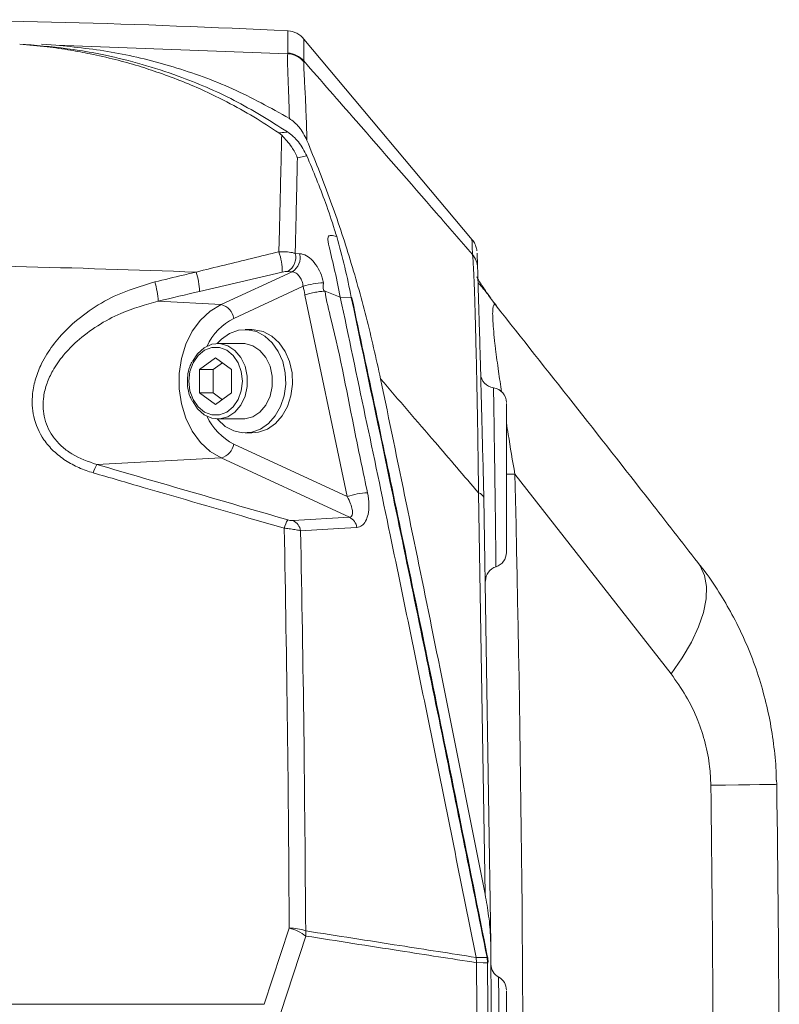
# Model space of a CAD drawing. Header units: millimetres. Extents: x 0 to 8410, y 0 to 5940.
# Tile 257 of 274: x 7512 to 7615, y 3172 to 3305. Entities that reach past the tile are written whole.
import ezdxf

# ---------------------------------------------------------------- set-up
doc = ezdxf.new("R2010")
doc.units = ezdxf.units.MM
doc.header["$LTSCALE"] = 10

msp = doc.modelspace()

# ---------------------------------------------------------------- linework, layer by layer
at = {"color": 7, "linetype": 'Continuous', "lineweight": 0}
for p, q in [((7513.066159, 3301.629469), (7511.520092, 3301.717326)), ((7516.402402, 3301.608846), (7514.485693, 3301.716849)), ((7572.876192, 3275.228545), (7550.056807, 3302.423641)), ((7547.047517, 3289.372847), (7546.638827, 3289.696381)), ((7554.498709, 3275.642202), (7554.499655, 3275.641963)), ((7554.358034, 3270.465061), (7554.987668, 3267.420694)), ((7554.987668, 3267.420694), (7552.924557, 3268.250272)), ((7556.470415, 3267.399118), (7554.987668, 3267.420694)), ((7576.144471, 3266.292259), (7575.802996, 3266.709611)), ((7543.004374, 3263.04476), (7542.072489, 3263.04476)), ((7541.77305, 3261.154816), (7538.386914, 3261.154816)), ((7535.912051, 3257.63242), (7538.079082, 3259.220168)), ((7538.079082, 3259.220168), (7540.246109, 3257.63242)), ((7535.912051, 3254.457042), (7535.912051, 3257.63242)), ((7537.759035, 3257.63242), (7535.912051, 3257.63242)), ((7537.759035, 3257.63242), (7539.002574, 3258.543536)), ((7537.759035, 3254.457042), (7537.759035, 3257.63242)), ((7540.246109, 3257.63242), (7540.246109, 3254.457042)), ((7538.079082, 3252.869293), (7535.912051, 3254.457042)), ((7537.759035, 3254.457042), (7535.912051, 3254.457042)), ((7539.002574, 3253.545925), (7537.759035, 3254.457042)), ((7540.246109, 3254.457042), (7538.079082, 3252.869293)), ((7538.386914, 3250.934765), (7541.77305, 3250.934765)), ((7542.072489, 3249.044821), (7543.004374, 3249.044821)), ((7574.438444, 3240.224406), (7575.374729, 3179.792211)), ((7614.110253, 3201.975867), (7614.148131, 3201.412365)), ((7573.391556, 3177.955434), (7573.392368, 3177.9515)), ((7573.464244, 3177.244708), (7573.392368, 3177.9515)), ((7573.464244, 3177.244708), (7573.464251, 3177.240893))]:
    msp.add_line(p, q, dxfattribs=at)
at = {"color": 8, "linetype": 'Continuous', "lineweight": 0}
for p, q in [((7516.402402, 3301.608846), (7547.868832, 3300.42927)), ((7547.868832, 3300.42927), (7547.882459, 3300.517842)), ((7550.02956, 3299.452231), (7550.02883, 3299.344942)), ((7550.46109, 3286.58633), (7549.167256, 3286.32097)), ((7548.876381, 3273.353145), (7549.475695, 3273.329303)), ((7547.116435, 3270.834968), (7535.918689, 3268.221066)), ((7538.833185, 3266.444728), (7548.458594, 3270.890519)), ((7548.458594, 3270.890519), (7547.859411, 3270.922587)), ((7549.960277, 3268.908188), (7540.560237, 3264.566466)), ((7530.307039, 3266.892359), (7538.833185, 3266.444728)), ((7555.934637, 3240.421817), (7550.189084, 3267.727301)), ((7540.560237, 3247.522995), (7555.934637, 3240.421817)), ((7521.97793, 3244.759962), (7538.833185, 3245.644853)), ((7556.230589, 3237.609193), (7538.833185, 3245.644853)), ((7599.830559, 3216.373012), (7578.650041, 3243.471548)), ((7574.618055, 3186.50727), (7573.73005, 3240.913555)), ((7548.592883, 3237.148687), (7556.230589, 3237.609193)), ((7544.680982, 3171.598599), (7548.065933, 3181.930348)), ((7550.316437, 3180.851504), (7546.934261, 3170.50986)), ((7574.944927, 3177.233383), (7574.873029, 3177.940175)), ((7300.606019, 3171.598599), (7544.680982, 3171.598599))]:
    msp.add_line(p, q, dxfattribs=at)
at = {"color": 8, "linetype": 'Continuous', "lineweight": 0, "flags": 128}
for points in [[(7538.833185, 3245.644853), (7537.354401, 3246.535227), (7536.032776, 3247.760698), (7534.914861, 3249.277875), (7534.040037, 3251.03347), (7533.439121, 3252.965614), (7533.133275, 3255.006239), (7533.133275, 3257.083342), (7533.439121, 3259.123966), (7534.040037, 3261.055991), (7534.914861, 3262.811586), (7536.032776, 3264.328882), (7537.354401, 3265.554235), (7538.833185, 3266.444728)], [(7534.44635, 3256.04479), (7534.593503, 3254.746005), (7535.023036, 3253.552363), (7535.700149, 3252.56078), (7536.569993, 3251.851365), (7537.56209, 3251.481697), (7538.596074, 3251.481697), (7539.588171, 3251.851365), (7540.458015, 3252.56078), (7541.135128, 3253.552363), (7541.564661, 3254.746005), (7541.71181, 3256.04479), (7541.564661, 3257.343576), (7541.135128, 3258.537099), (7540.458015, 3259.528801), (7539.588171, 3260.238216), (7538.596074, 3260.607884), (7537.56209, 3260.607884), (7536.569993, 3260.238216), (7535.700149, 3259.528801), (7535.023036, 3258.537099), (7534.593503, 3257.343576), (7534.44635, 3256.04479)], [(7577.469944, 3243.443415), (7577.695398, 3243.448779), (7578.650041, 3243.471548)], [(7557.246975, 3236.240551), (7554.78566, 3236.092016), (7549.609478, 3235.779569)], [(7599.830559, 3216.373012), (7601.344413, 3218.545124), (7602.593793, 3220.68052), (7603.55991, 3222.747013), (7604.228227, 3224.713609), (7604.588694, 3226.550505), (7604.635893, 3228.230283), (7604.369103, 3229.727552), (7603.792346, 3231.01978), (7603.470123, 3231.483147)], [(7605.218596, 3201.294467), (7607.207834, 3201.320693), (7608.982413, 3201.344177), (7610.521241, 3201.364443), (7611.806027, 3201.38149), (7612.821496, 3201.394841), (7613.555587, 3201.404616), (7613.999552, 3201.410458), (7614.148131, 3201.412365)], [(7573.392368, 3177.9515), (7574.273712, 3177.944705), (7574.873029, 3177.940175)], [(7574.873029, 3177.940175), (7574.921979, 3177.937076), (7574.954702, 3177.929685), (7574.969998, 3177.918121), (7574.970982, 3177.914903)], [(7574.944927, 3177.233383), (7574.34561, 3177.238032), (7573.464244, 3177.244708)]]:
    msp.add_lwpolyline(points, dxfattribs=at)
at = {"color": 7, "linetype": 'Continuous', "lineweight": 0, "flags": 128}
for points in [[(7538.301575, 3250.935957), (7538.384667, 3250.839159), (7539.38993, 3249.928281), (7540.529705, 3249.324128), (7541.746839, 3249.05698), (7542.980305, 3249.140188), (7544.168251, 3249.569699), (7545.251104, 3250.323817), (7546.17457, 3251.364872), (7546.892336, 3252.640531), (7547.368421, 3254.086897), (7547.578941, 3255.631492), (7547.513346, 3257.196829), (7547.174926, 3258.70435), (7546.580645, 3260.078475), (7545.760306, 3261.250422), (7544.755044, 3262.1613), (7543.615269, 3262.765452), (7542.398135, 3263.032601), (7541.164669, 3262.949273), (7539.976722, 3262.519881), (7538.89387, 3261.765644), (7538.301575, 3261.153624)], [(7543.004374, 3249.044821), (7543.912194, 3249.140188), (7545.100137, 3249.569699), (7546.182989, 3250.323817), (7547.106455, 3251.364872), (7547.824225, 3252.640531), (7548.300306, 3254.086897), (7548.510826, 3255.631492), (7548.445231, 3257.196829), (7548.106811, 3258.70435), (7547.51253, 3260.078475), (7546.692192, 3261.250422), (7545.686933, 3262.1613), (7544.547158, 3262.765452), (7543.33002, 3263.032601), (7543.004374, 3263.04476)], [(7534.945804, 3258.698628), (7534.946392, 3258.69982), (7535.638451, 3259.779379), (7536.534353, 3260.581896), (7537.567648, 3261.047885), (7538.661706, 3261.142895), (7539.735383, 3260.859773), (7540.709051, 3260.2195), (7541.510495, 3259.26964), (7542.080278, 3258.080647), (7542.376141, 3256.740615), (7542.376141, 3255.348966), (7542.080278, 3254.008934), (7541.510495, 3252.819941), (7540.709051, 3251.870081), (7539.735383, 3251.229808), (7538.661706, 3250.946686), (7537.567648, 3251.041696), (7536.534353, 3251.507685), (7535.638451, 3252.310202), (7534.954174, 3253.373549)], [(7541.77305, 3261.154816), (7542.047846, 3261.142895), (7543.121523, 3260.859773), (7544.095187, 3260.2195), (7544.896635, 3259.26964), (7545.466418, 3258.080647), (7545.762281, 3256.740615), (7545.762281, 3255.348966), (7545.466418, 3254.008934), (7544.896635, 3252.819941), (7544.095187, 3251.870081), (7543.121523, 3251.229808), (7542.047846, 3250.946686), (7541.77305, 3250.934765)], [(7573.464251, 3177.240893), (7573.534897, 3164.990232), (7573.568023, 3152.739212), (7573.563634, 3140.488193), (7573.52174, 3128.237173), (7573.442331, 3115.986511), (7573.325409, 3103.736446), (7573.170981, 3091.486857), (7572.979047, 3079.238221)], [(7574.460237, 3079.272315), (7574.652, 3091.515705), (7574.806287, 3103.760049), (7574.923097, 3116.004989), (7575.002423, 3128.250405), (7575.044273, 3140.49618), (7575.048639, 3152.742073), (7575.015521, 3164.987847), (7574.944927, 3177.233383)]]:
    msp.add_lwpolyline(points, dxfattribs=at)
at = {"color": 7, "linetype": 'Continuous', "lineweight": 0}
for centre, radius, start, end in [((7487.500719, 2105.044765), 1200, 87.11564338, 90), ((7547.730494, 3300.527953), 3.000548, 39.00565806, 86.8006994), ((7576.01387, 3257.12545), 2.000006, 181.59582266, 262.88924386), ((7575.50053, 3253.158365), 2.000193, 0.00372597, 82.39104853), ((7575.500891, 3232.820667), 1.999831, 287.3567056, 0.00364668), ((7576.681969, 3228.999064), 2.000124, 107.01317465, 181.13041486), ((3575.500719, 3148.044765), 4039, 359.716535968, 0.757075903), ((3575.500719, 3148.044765), 4000, 359.005313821, 0.454754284), ((7574.978442, 3175.992201), 1.241635, 87.15972889, 91.54672427), ((7577.395354, 3177.052907), 1.999765, 180.44763704, 242.40571422), ((7575.500418, 3173.530175), 2.000304, 0.00261098, 61.09063534)]:
    msp.add_arc(centre, radius, start, end, dxfattribs=at)
at = {"color": 8, "linetype": 'Continuous', "lineweight": 0}
for centre, radius, start, end in [((7547.714237, 3297.427777), 3.005472, 39.63478823, 87.0515371), ((7547.732261, 3297.519307), 3.002295, 40.07691346, 87.13243374), ((7538.423789, 3270.805917), 8.692694, 0.1914825, 18.67156963), ((7546.747711, 3272.815768), 2.195452, 300.42198255, 14.16813892), ((7547.347512, 3272.785383), 2.196591, 300.38586431, 14.33672642), ((7570.606497, 3271.307105), 2.993147, 1.7720477, 40.04798622), ((7525.643334, 3267.726404), 10.287255, 2.75612594, 17.61413272), ((7519.894528, 3266.361783), 10.426019, 2.91701671, 17.57909595), ((7553.210384, 3258.693113), 10.719653, 92.7118733, 107.64939317), ((7538.18399, 3264.114658), 2.418818, 10.7654505, 74.43130932), ((7544.128299, 3257.474713), 7.938768, 116.70826184, 155.20147737), ((7544.128761, 3254.61509), 7.93928, 204.79857944, 243.28986681), ((7538.183929, 3247.975007), 2.418916, 285.56953886, 349.23007752), ((7526.432623, 3242.22045), 5.12771, 150.313589, 164.14044903), ((3575.500719, 3148.044765), 4004.286549, 359.787011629, 1.365554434), ((7559.176599, 3230.642558), 10.302632, 92.77533842, 108.34108521), ((7573.519965, 3239.98894), 0.948182, 14.37896223, 77.19892017), ((7555.328981, 3235.87792), 1.951974, 10.70640388, 62.49050452), ((7552.68049, 3234.628054), 5.499285, 151.39305732, 164.22587405), ((7547.691073, 3235.417099), 1.952347, 10.69952146, 62.48953765), ((3575.500719, 3148.044765), 4030.06969, 359.775586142, 0.757075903), ((7548.202619, 3175.94433), 5.987578, 69.58062385, 91.30807295), ((7546.348022, 3175.459995), 6.694527, 53.64510877, 75.13073642), ((7546.538562, 3181.070878), 3.784239, 356.67667814, 7.36033891)]:
    msp.add_arc(centre, radius, start, end, dxfattribs=at)
for centre, major_axis, start_param, end_param in [((7071.691503, 2153.635014), (3931.176429, 1114.705457), 1.3860345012, 1.3874686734), ((7828.206465, 3974.783471), (3212.610398, -910.952333), 4.6837970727, 4.6918668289)]:
    msp.add_ellipse(centre, major_axis=major_axis, ratio=0.2354393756, start_param=start_param, end_param=end_param, dxfattribs=at)
for points, knots in [([(7547.882459, 3300.517842), (7547.882262, 3301.312648), (7547.881868, 3302.90244), (7547.881667, 3303.696294), (7547.881723, 3303.480126), (7547.881729, 3303.459093)], [0, 0, 0, 0, 0.47437545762, 0.94885798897, 1, 1, 1, 1]), ([(7550.028904, 3302.400157), (7550.028901, 3302.418435), (7550.028868, 3302.6409), (7550.029023, 3301.849011), (7550.029381, 3300.251096), (7550.02956, 3299.452231)], [0, 0, 0, 0, 0.0428453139, 0.521477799, 1, 1, 1, 1]), ([(7548.084683, 3291.671321), (7548.056723, 3292.628581), (7548.00047, 3294.554476), (7547.900938, 3297.220065), (7547.827935, 3299.024595), (7547.812719, 3300.068791), (7547.850128, 3300.309111), (7547.868832, 3300.42927)], [0, 0, 0, 0, 0.1956717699, 0.393669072, 0.6923520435, 0.8461776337, 1, 1, 1, 1]), ([(7550.02883, 3299.344942), (7550.027178, 3299.03237), (7550.023827, 3298.398402), (7550.186273, 3295.954024), (7550.336112, 3292.751406), (7550.417974, 3290.052693), (7550.459309, 3288.690016)], [0, 0, 0, 0, 0.2647929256, 0.5370617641, 0.7662458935, 1, 1, 1, 1]), ([(7550.02956, 3299.452231), (7552.393615, 3296.749728), (7558.402124, 3289.881019), (7566.023044, 3281.140342), (7571.275465, 3275.098967), (7572.897768, 3273.232982)], [0, 0, 0, 0, 0.309544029, 0.7867404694, 1, 1, 1, 1]), ([(7546.638898, 3289.696381), (7546.963876, 3289.729344), (7547.372658, 3289.770809), (7547.762118, 3289.823107), (7547.841961, 3289.833829)], [0, 0, 0, 0, 0.79499087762, 1, 1, 1, 1]), ([(7546.658981, 3273.588822), (7546.691731, 3274.905002), (7546.757517, 3277.5488), (7546.853217, 3281.55095), (7546.954211, 3285.608804), (7547.016273, 3288.112432), (7547.047517, 3289.372847)], [0, 0, 0, 0, 0.2204395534, 0.4427947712, 0.7194831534, 1, 1, 1, 1]), ([(7549.167256, 3286.32097), (7549.124798, 3284.456996), (7549.059031, 3281.569755), (7548.961538, 3277.097069), (7548.904844, 3274.6045), (7548.876381, 3273.353145)], [0, 0, 0, 0, 0.4756408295, 0.7367538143, 1, 1, 1, 1]), ([(7572.897768, 3273.232982), (7572.882989, 3273.711495), (7572.853429, 3274.668579), (7572.834827, 3275.260904), (7572.83635, 3275.211574), (7572.836845, 3275.195524)], [0, 0, 0, 0, 0.4028286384, 0.8057047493, 1, 1, 1, 1]), ([(7535.448282, 3270.839378), (7536.734538, 3271.158213), (7540.473888, 3272.085117), (7544.208799, 3272.993139), (7546.658981, 3273.588822)], [0, 0, 0, 0, 0.3439784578, 1, 1, 1, 1]), ([(7546.658981, 3273.588822), (7547.055829, 3273.596542), (7547.799311, 3273.611007), (7548.513567, 3273.476555), (7548.811896, 3273.375079), (7548.876381, 3273.353145)], [0, 0, 0, 0, 0.4729614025, 0.8860782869, 1, 1, 1, 1]), ([(7549.475695, 3273.329303), (7549.631984, 3273.309653), (7550.071756, 3273.25436), (7550.840806, 3272.81244), (7551.669816, 3271.92468), (7552.354868, 3270.739964), (7552.586683, 3269.848727), (7552.703201, 3269.400761)], [0, 0, 0, 0, 0.1197793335, 0.337039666, 0.5555150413, 0.7765865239, 1, 1, 1, 1]), ([(7573.73005, 3240.913555), (7573.706611, 3242.706845), (7573.659681, 3246.297258), (7573.577434, 3251.360491), (7573.488301, 3256.116246), (7573.393354, 3260.427818), (7573.29618, 3264.22374), (7573.190235, 3267.742923), (7573.081205, 3270.604288), (7572.978845, 3272.545496), (7572.923476, 3273.014998), (7572.897768, 3273.232982)], [0, 0, 0, 0, 0.1016122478, 0.2034416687, 0.3049402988, 0.4078361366, 0.5111179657, 0.6139644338, 0.7485725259, 0.8832653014, 1, 1, 1, 1]), ([(7535.448282, 3270.839378), (7527.270424, 3271.124324), (7510.914709, 3271.694215), (7486.350795, 3271.898369), (7461.774382, 3271.624981), (7433.97631, 3270.720973), (7402.991731, 3268.942641), (7368.828481, 3265.958532), (7334.716383, 3262.042979), (7312.065726, 3258.585397), (7300.740397, 3256.856606)], [0, 0, 0, 0, 0.10422887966, 0.20845776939, 0.31287044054, 0.41728311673, 0.56271141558, 0.70813973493, 0.85406986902, 1, 1, 1, 1]), ([(7529.833662, 3269.510672), (7531.1242, 3269.816187), (7532.995794, 3270.25926), (7534.867264, 3270.701943), (7535.448282, 3270.839378)], [0, 0, 0, 0, 0.68953893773, 1, 1, 1, 1]), ([(7547.859411, 3270.922587), (7547.837754, 3270.923362), (7547.737507, 3270.926949), (7547.499977, 3270.911993), (7547.249564, 3270.861703), (7547.116435, 3270.834968)], [0, 0, 0, 0, 0.1143109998, 0.5291354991, 1, 1, 1, 1]), ([(7549.960277, 3268.908188), (7549.917364, 3269.133639), (7549.831768, 3269.583327), (7549.519666, 3270.17747), (7549.127488, 3270.623293), (7548.754924, 3270.848602), (7548.536199, 3270.879542), (7548.458594, 3270.890519)], [0, 0, 0, 0, 0.2216886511, 0.4421819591, 0.6614304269, 0.8798735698, 1, 1, 1, 1]), ([(7521.500102, 3243.621752), (7520.840645, 3243.840473), (7519.522423, 3244.277687), (7517.695996, 3245.271517), (7516.075734, 3246.541683), (7514.422271, 3248.453704), (7513.25784, 3251.135355), (7513.135481, 3254.049843), (7513.650094, 3256.46514), (7514.540947, 3258.683475), (7515.952538, 3260.945127), (7518.094556, 3263.381726), (7520.880847, 3265.649791), (7524.809756, 3267.984409), (7527.9595, 3268.941301), (7529.833662, 3269.510672)], [0, 0, 0, 0, 0.0523590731, 0.1046632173, 0.1574902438, 0.2102591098, 0.3010650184, 0.3849818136, 0.4419572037, 0.4990077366, 0.5755084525, 0.6521132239, 0.7523333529, 0.8526332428, 1, 1, 1, 1]), ([(7550.188295, 3267.727062), (7550.184263, 3267.74868), (7550.110693, 3268.143132), (7550.033366, 3268.536437), (7549.960277, 3268.908188)], [0, 0, 0, 0, 0.054804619, 1, 1, 1, 1]), ([(7552.703201, 3269.400761), (7552.653262, 3268.826771), (7552.603323, 3268.252772), (7552.918547, 3268.252775), (7552.918552, 3268.252775)], [0, 0, 0, 0, 0.9999842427, 1, 1, 1, 1]), ([(7552.93057, 3268.247888), (7552.930575, 3268.247848), (7553.095245, 3266.930478), (7554.782956, 3260.581742), (7556.452167, 3251.409129), (7558.112061, 3243.595844), (7558.677747, 3240.933106)], [0, 0, 0, 0, 0.0000042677, 0.14148577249, 0.70742148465, 1, 1, 1, 1]), ([(7575.793042, 3266.701505), (7575.597792, 3266.978661), (7575.017693, 3267.802108), (7574.327951, 3268.656941), (7573.764938, 3269.290179), (7573.696626, 3269.304086), (7573.662101, 3269.311115)], [0, 0, 0, 0, 0.15961797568, 0.47423420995, 0.734271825, 1, 1, 1, 1]), ([(7530.307039, 3266.892359), (7528.584812, 3266.412856), (7525.693237, 3265.607782), (7522.049448, 3263.63097), (7519.447545, 3261.703151), (7517.417183, 3259.623031), (7516.062384, 3257.691333), (7515.178286, 3255.78536), (7514.636959, 3253.720916), (7514.656575, 3251.213637), (7515.635695, 3248.928711), (7517.017883, 3247.349657), (7517.961964, 3246.605009), (7519.531966, 3245.594409), (7520.801176, 3245.161414), (7521.97793, 3244.759962)], [0, 0, 0, 0, 0.1520368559, 0.2552660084, 0.3584129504, 0.4360901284, 0.513648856, 0.5701678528, 0.6265936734, 0.7078876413, 0.7948338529, 0.8417810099, 0.8887854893, 0.896887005, 1, 1, 1, 1]), ([(7574.873029, 3177.940175), (7572.71441, 3188.70474), (7568.397163, 3210.233904), (7562.247187, 3240.048941), (7558.225743, 3259.088505), (7556.470415, 3267.399118)], [0, 0, 0, 0, 0.3604119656, 0.7208251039, 1, 1, 1, 1]), ([(7576.124071, 3266.27557), (7576.120466, 3266.28131), (7576.023717, 3266.435361), (7575.871765, 3266.492191), (7575.709374, 3266.293923), (7575.636396, 3265.678531), (7575.636649, 3264.935423), (7575.682146, 3263.981286), (7575.772996, 3262.822016), (7575.912998, 3261.485119), (7576.123291, 3259.702153), (7576.407769, 3257.532899), (7576.703755, 3255.538546), (7576.842255, 3254.605338)], [0, 0, 0, 0, 0.0045298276, 0.1215677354, 0.2383405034, 0.3331646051, 0.4278910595, 0.4703645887, 0.5678726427, 0.6655268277, 0.7062564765, 0.8625500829, 1, 1, 1, 1]), ([(7573.73005, 3240.913555), (7571.761717, 3243.205917), (7567.340742, 3248.354675), (7562.911375, 3253.497319), (7560.454077, 3256.350324)], [0, 0, 0, 0, 0.4452261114, 1, 1, 1, 1]), ([(7576.090976, 3230.936215), (7576.091076, 3230.927467), (7576.093672, 3230.701767), (7576.08414, 3231.525195), (7576.065148, 3233.11968), (7576.041735, 3235.029547), (7576.021129, 3236.674549), (7575.997609, 3238.507116), (7575.96973, 3240.626253), (7575.939712, 3242.840892), (7575.908817, 3245.054137), (7575.880325, 3247.045765), (7575.852846, 3248.92088), (7575.82724, 3250.632093), (7575.804514, 3252.122364), (7575.785417, 3253.356368), (7575.770694, 3254.295791), (7575.761227, 3254.894106), (7575.757006, 3255.160118), (7575.757719, 3255.115244), (7575.757882, 3255.104944)], [0, 0, 0, 0, 0.004299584, 0.1109392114, 0.2176177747, 0.2711965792, 0.32477452, 0.3784362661, 0.4320992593, 0.4990884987, 0.5529296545, 0.6067703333, 0.6606606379, 0.7145512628, 0.7684634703, 0.8223763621, 0.8762591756, 0.9301412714, 0.9839658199, 1, 1, 1, 1]), ([(7577.500722, 3250.405118), (7577.582352, 3249.88436), (7577.945359, 3247.568549), (7578.342334, 3245.260547), (7578.650041, 3243.471548)], [0, 0, 0, 0, 0.2248708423, 1, 1, 1, 1]), ([(7547.388303, 3236.123011), (7546.112985, 3236.491232), (7539.736379, 3238.332345), (7531.106176, 3240.831008), (7523.755384, 3242.96655), (7521.500102, 3243.621752)], [0, 0, 0, 0, 0.1477012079, 0.7385079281, 1, 1, 1, 1]), ([(7556.230589, 3237.609193), (7556.32105, 3237.631812), (7556.432345, 3237.65964), (7556.578472, 3237.823754), (7556.669736, 3238.116411), (7556.621653, 3238.696598), (7556.397502, 3239.48403), (7556.098853, 3240.089107), (7555.934637, 3240.421817)], [0, 0, 0, 0, 0.1157049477, 0.1423522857, 0.2976350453, 0.4817119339, 0.7150125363, 1, 1, 1, 1]), ([(7558.677747, 3240.933106), (7558.764154, 3240.37506), (7558.924417, 3239.34003), (7558.794228, 3238.013775), (7558.457382, 3237.05577), (7557.945379, 3236.405688), (7557.479997, 3236.295649), (7557.246975, 3236.240551)], [0, 0, 0, 0, 0.2534899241, 0.4701583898, 0.6547648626, 0.8271370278, 1, 1, 1, 1]), ([(7548.065933, 3181.930348), (7547.999402, 3190.983974), (7547.866653, 3209.048654), (7547.547502, 3227.112414), (7547.388303, 3236.123011)], [0, 0, 0, 0, 0.501178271, 1, 1, 1, 1]), ([(7549.609478, 3235.779569), (7549.417032, 3235.823915), (7549.027156, 3235.913757), (7548.280054, 3236.02871), (7547.713868, 3236.093184), (7547.422253, 3236.1199), (7547.388303, 3236.123011)], [0, 0, 0, 0, 0.3217348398, 0.651804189, 0.9594622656, 1, 1, 1, 1]), ([(7547.85253, 3237.261102), (7547.863875, 3237.257865), (7547.959331, 3237.23063), (7548.148347, 3237.18559), (7548.40287, 3237.146834), (7548.529606, 3237.14807), (7548.592883, 3237.148687)], [0, 0, 0, 0, 0.0416229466, 0.3502015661, 0.6755645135, 1, 1, 1, 1]), ([(7549.609478, 3235.779569), (7549.769439, 3226.76329), (7550.090099, 3208.689114), (7550.224343, 3190.614027), (7550.291619, 3181.555674)], [0, 0, 0, 0, 0.4988487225, 1, 1, 1, 1]), ([(7605.218596, 3201.294467), (7605.180752, 3202.135181), (7605.093925, 3204.064084), (7604.509647, 3207.042967), (7603.446475, 3210.275378), (7601.908604, 3213.474851), (7600.529149, 3215.398719), (7599.830559, 3216.373012)], [0, 0, 0, 0, 0.148367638, 0.3404088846, 0.5378278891, 0.765944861, 1, 1, 1, 1]), ([(7550.291619, 3181.555674), (7554.550631, 3180.88782), (7562.250572, 3179.680397), (7569.950592, 3178.4882), (7573.391556, 3177.955434)], [0, 0, 0, 0, 0.5531226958, 1, 1, 1, 1]), ([(7573.464251, 3177.240893), (7570.007423, 3177.776553), (7562.291448, 3178.972196), (7554.575544, 3180.183098), (7550.316437, 3180.851504)], [0, 0, 0, 0, 0.4480092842, 1, 1, 1, 1]), ([(7576.500653, 3150.786087), (7576.500653, 3150.782122), (7576.500653, 3150.724638), (7576.500638, 3150.941896), (7576.500529, 3151.452137), (7576.500273, 3152.335782), (7576.499706, 3153.50693), (7576.498698, 3154.956848), (7576.497127, 3156.629978), (7576.494812, 3158.488607), (7576.491484, 3160.635418), (7576.487164, 3162.87495), (7576.481995, 3165.109237), (7576.476693, 3167.116707), (7576.471067, 3169.006163), (7576.465438, 3170.730606), (7576.46013, 3172.23319), (7576.45544, 3173.479019), (7576.451695, 3174.429153), (7576.449203, 3175.037012), (7576.448091, 3175.308791), (7576.448271, 3175.263989), (7576.448313, 3175.253436)], [0, 0, 0, 0, 0.00397876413, 0.0576821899, 0.11138609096, 0.1650969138, 0.21880714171, 0.2724904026, 0.32617265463, 0.3798127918, 0.43345233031, 0.500325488, 0.55392132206, 0.60751705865, 0.66113946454, 0.71476256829, 0.76844254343, 0.82212084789, 0.87586983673, 0.92961904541, 0.98342245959, 1, 1, 1, 1])]:
    msp.add_open_spline(points, degree=3, knots=knots, dxfattribs=at)
at = {"color": 7, "linetype": 'Continuous', "lineweight": 0}
for points, knots in [([(7511.520092, 3301.717326), (7512.760509, 3301.612221), (7515.06749, 3301.416743), (7518.254365, 3300.951179), (7521.336331, 3300.385667), (7524.400499, 3299.682843), (7527.537769, 3298.821177), (7529.529576, 3298.154377), (7530.487041, 3297.833845)], [0, 0, 0, 0, 0.19376806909, 0.36037812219, 0.49985578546, 0.67897540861, 0.84568284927, 1, 1, 1, 1]), ([(7547.841961, 3289.833829), (7545.447491, 3291.330331), (7540.657537, 3294.323967), (7533.972749, 3297.138984), (7528.116931, 3299.053586), (7523.629403, 3300.16001), (7518.616456, 3301.10552), (7515.247479, 3301.423552), (7513.066159, 3301.629469)], [0, 0, 0, 0, 0.2205665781, 0.4412264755, 0.5809518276, 0.7206799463, 0.8191478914, 1, 1, 1, 1]), ([(7516.402402, 3301.608846), (7519.0819, 3301.326237), (7524.440661, 3300.761045), (7532.455243, 3298.748505), (7540.419411, 3295.903764), (7545.529903, 3293.081964), (7548.084683, 3291.671321)], [0, 0, 0, 0, 0.2455746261, 0.4911276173, 0.7456102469, 1, 1, 1, 1]), ([(7530.487041, 3297.833845), (7531.541288, 3297.449748), (7533.606808, 3296.69721), (7536.65189, 3295.389028), (7538.620984, 3294.404278), (7539.611577, 3293.908879)], [0, 0, 0, 0, 0.3412587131, 0.6686066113, 1, 1, 1, 1]), ([(7539.611577, 3293.908879), (7540.840579, 3293.248083), (7543.227885, 3291.964502), (7545.524527, 3290.437346), (7546.638842, 3289.696381)], [0, 0, 0, 0, 0.5148069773, 1, 1, 1, 1]), ([(7548.084683, 3291.671321), (7548.542008, 3291.31989), (7549.519154, 3290.569003), (7550.132841, 3289.342493), (7550.459309, 3288.690016)], [0, 0, 0, 0, 0.4680215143, 1, 1, 1, 1]), ([(7550.46109, 3286.58633), (7550.107374, 3287.253306), (7549.585026, 3288.238259), (7548.627659, 3289.248978), (7548.104865, 3289.638131), (7547.841961, 3289.833829)], [0, 0, 0, 0, 0.51046001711, 0.75381889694, 1, 1, 1, 1]), ([(7549.167256, 3286.32097), (7549.164313, 3286.328004), (7548.949738, 3286.840933), (7548.330177, 3288.029467), (7547.522318, 3288.875569), (7547.047517, 3289.372847)], [0, 0, 0, 0, 0.0057000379, 0.4156228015, 1, 1, 1, 1]), ([(7550.459309, 3288.690016), (7551.497698, 3286.127108), (7553.574507, 3281.001216), (7556.231486, 3272.992514), (7558.581767, 3264.78834), (7559.829974, 3259.162991), (7560.454077, 3256.350324)], [0, 0, 0, 0, 0.2482628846, 0.4965330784, 0.7482671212, 1, 1, 1, 1]), ([(7554.499655, 3275.641963), (7554.404415, 3275.952237), (7553.928074, 3277.50407), (7552.681453, 3281.215052), (7551.327353, 3284.490752), (7550.46109, 3286.58633)], [0, 0, 0, 0, 0.08259659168, 0.41310578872, 1, 1, 1, 1]), ([(7554.498709, 3275.642202), (7554.236427, 3275.717971), (7553.893439, 3275.817055), (7553.528909, 3275.791997), (7553.384164, 3275.699957), (7553.308591, 3275.516543), (7553.30615, 3274.943828), (7553.719236, 3273.228815), (7554.089941, 3271.624965), (7554.358034, 3270.465061)], [0, 0, 0, 0, 0.165097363, 0.2158983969, 0.2509331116, 0.2862845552, 0.3302641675, 0.5156469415, 1, 1, 1, 1]), ([(7556.470415, 3267.399118), (7556.193463, 3268.776088), (7555.633303, 3271.561133), (7554.879712, 3274.271755), (7554.498709, 3275.642202)], [0, 0, 0, 0, 0.4944161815, 1, 1, 1, 1]), ([(7573.514349, 3273.710057), (7573.510838, 3273.738205), (7573.501865, 3273.810148), (7573.443707, 3274.141583), (7573.2621, 3274.625902), (7573.051845, 3275.054171), (7572.881116, 3275.209577), (7572.864338, 3275.22485)], [0, 0, 0, 0, 0.08206851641, 0.20975815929, 0.6072126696, 0.96139894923, 1, 1, 1, 1]), ([(7573.537252, 3273.360774), (7573.536748, 3273.377119), (7573.535159, 3273.428714), (7573.553694, 3272.839142), (7573.583373, 3271.87947), (7573.598212, 3271.399662)], [0, 0, 0, 0, 0.1882192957, 0.5941336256, 1, 1, 1, 1]), ([(7573.598212, 3271.399662), (7573.604005, 3271.211873), (7573.616457, 3270.808147), (7573.672174, 3268.988776), (7573.753922, 3266.258932), (7573.852796, 3262.868197), (7573.956626, 3259.198118), (7574.070999, 3255.015486), (7574.191926, 3250.391048), (7574.315608, 3245.460941), (7574.397528, 3241.968668), (7574.438444, 3240.224406)], [0, 0, 0, 0, 0.1170064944, 0.251551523, 0.3860020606, 0.4886063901, 0.5916710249, 0.6943318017, 0.7960631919, 0.89814109, 1, 1, 1, 1]), ([(7575.880094, 3266.596243), (7575.835647, 3266.658163), (7575.444127, 3267.203593), (7574.849163, 3268.053337), (7574.185415, 3269.027055), (7573.761599, 3269.690277), (7573.551735, 3270.039696), (7573.475036, 3270.203209), (7573.489204, 3270.168285), (7573.490194, 3270.165846)], [0, 0, 0, 0, 0.0332147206, 0.2925785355, 0.5099212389, 0.7032654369, 0.8688403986, 0.9908389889, 1, 1, 1, 1]), ([(7552.93057, 3268.247888), (7552.745916, 3268.239521), (7552.376608, 3268.222788), (7551.621199, 3268.102239), (7550.838591, 3267.930754), (7550.405587, 3267.795119), (7550.189084, 3267.727301)], [0, 0, 0, 0, 0.2499999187, 0.4999984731, 0.7499986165, 1, 1, 1, 1]), ([(7554.987668, 3267.420694), (7557.250543, 3256.692608), (7561.534322, 3236.383601), (7567.660221, 3206.55839), (7571.488926, 3187.450753), (7573.391556, 3177.955434)], [0, 0, 0, 0, 0.36032561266, 0.68212123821, 1, 1, 1, 1]), ([(7556.470415, 3267.399118), (7556.500171, 3267.397478), (7556.556283, 3267.394386), (7556.562686, 3267.379112), (7556.565693, 3267.371938)], [0, 0, 0, 0, 0.5302884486, 1, 1, 1, 1]), ([(7574.962138, 3177.912638), (7573.673345, 3184.373314), (7569.754168, 3204.020017), (7563.646919, 3233.84945), (7558.708081, 3257.176977), (7556.55039, 3267.368362)], [0, 0, 0, 0, 0.2162440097, 0.6575908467, 1, 1, 1, 1]), ([(7603.449113, 3231.466696), (7601.284719, 3234.254269), (7592.241469, 3245.901286), (7583.07788, 3257.468017), (7576.107486, 3266.266391)], [0, 0, 0, 0, 0.2393379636, 1, 1, 1, 1]), ([(7534.856199, 3258.630917), (7534.75211, 3258.421836), (7534.467522, 3257.850192), (7534.288093, 3256.947582), (7534.263195, 3256.284769), (7534.254181, 3256.04479)], [0, 0, 0, 0, 0.2689439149, 0.7353139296, 1, 1, 1, 1]), ([(7560.454077, 3256.350324), (7562.768876, 3245.153021), (7567.575931, 3221.900014), (7572.213613, 3198.591666), (7574.618055, 3186.50727)], [0, 0, 0, 0, 0.48154214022, 1, 1, 1, 1]), ([(7534.254181, 3256.04479), (7534.262238, 3255.817719), (7534.285349, 3255.166381), (7534.462768, 3254.252375), (7534.756057, 3253.659332), (7534.869092, 3253.430769)], [0, 0, 0, 0, 0.2475193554, 0.7099893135, 1, 1, 1, 1]), ([(7577.500722, 3253.027365), (7577.500722, 3253.032452), (7577.500722, 3253.045373), (7577.500722, 3251.762691), (7577.500722, 3249.488998), (7577.500722, 3246.436338), (7577.500722, 3243.430826), (7577.500722, 3240.438674), (7577.500722, 3237.61192), (7577.500722, 3234.958715), (7577.500722, 3233.339149), (7577.500722, 3232.645027), (7577.500722, 3232.834893), (7577.500722, 3232.841894)], [0, 0, 0, 0, 0.0697350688, 0.1770977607, 0.2845805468, 0.3921117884, 0.4996388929, 0.5668238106, 0.6741628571, 0.7814323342, 0.8886631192, 0.9958943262, 1, 1, 1, 1]), ([(7614.08881, 3201.976225), (7614.089435, 3202.08332), (7614.097256, 3203.42295), (7613.851577, 3206.00688), (7613.331429, 3209.714759), (7612.498174, 3213.415375), (7611.385457, 3217.083324), (7609.991671, 3220.655856), (7608.376157, 3223.995782), (7606.522061, 3227.191052), (7604.902271, 3229.664394), (7603.776584, 3231.059421), (7603.453233, 3231.460139)], [0, 0, 0, 0, 0.0099598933, 0.1245859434, 0.2407784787, 0.3586398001, 0.4781950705, 0.5993525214, 0.7186285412, 0.8277238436, 0.9505141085, 1, 1, 1, 1]), ([(7574.618055, 3186.50727), (7574.791613, 3185.530679), (7575.140218, 3183.56911), (7575.346045, 3181.311014), (7575.369917, 3180.04701), (7575.374729, 3179.792211)], [0, 0, 0, 0, 0.4418459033, 0.8874865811, 1, 1, 1, 1]), ([(7575.007713, 3177.232191), (7575.015505, 3177.386579), (7575.029968, 3177.673131), (7574.964927, 3177.948888), (7574.934929, 3178.076074)], [0, 0, 0, 0, 0.5387754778, 1, 1, 1, 1]), ([(7577.500722, 3173.395559), (7577.500722, 3173.399767), (7577.500722, 3173.410383), (7577.500722, 3172.079621), (7577.500722, 3169.730169), (7577.500722, 3166.581244), (7577.500722, 3163.479652), (7577.500722, 3160.387717), (7577.500722, 3157.461472), (7577.500722, 3154.713885), (7577.500722, 3153.038693), (7577.500722, 3152.322531), (7577.500722, 3152.51915), (7577.500722, 3152.525589)], [0, 0, 0, 0, 0.0704920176, 0.1778596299, 0.2851122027, 0.3922887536, 0.4994509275, 0.56656345, 0.6738784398, 0.7813181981, 0.8888389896, 0.9963595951, 1, 1, 1, 1])]:
    msp.add_open_spline(points, degree=3, knots=knots, dxfattribs=at)

doc.saveas('drawing.dxf')
